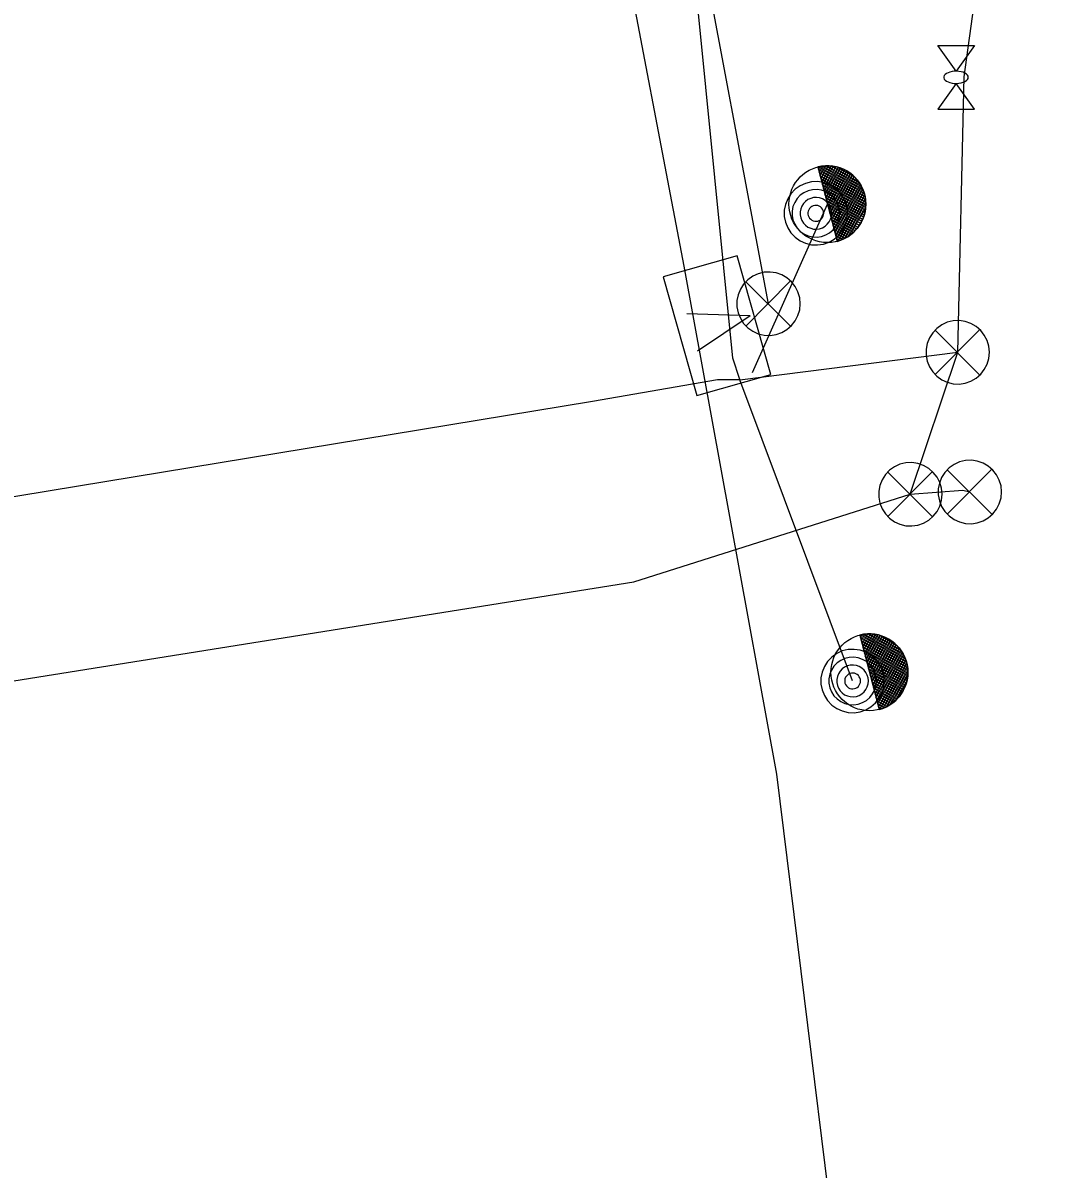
# Model space of a CAD drawing. Extents: x 600849 to 606371, y 330010 to 403088.
# Drawn here: x 604775.9 to 604884.5, y 335995.5 to 336114.7 of the extents above; entities that cross this region are included whole.
import ezdxf

# ---------------------------------------------------------------- set-up
doc = ezdxf.new("R2010")
doc.units = 0
for name, color, linetype in [('E_FTMS', 7, 'Continuous'), ('E_FTMS_Conduit', 7, 'Continuous'), ('E_LTG_CID', 7, 'Continuous'), ('E_MISCPROP', 7, 'Continuous'), ('E_UTL_AG', 7, 'Continuous'), ('E_UTL_E_UG', 7, 'Continuous')]:
    doc.layers.add(name, color=color, linetype=linetype)

msp = doc.modelspace()

# ---------------------------------------------------------------- linework, layer by layer
at = {"layer": 'E_FTMS'}
for p, q in [((604858.6, 336099.74), (604860.61, 336092)), ((604858.66, 336099.48), (604858.85, 336099.79)), ((604863.44, 336096.96), (604858.67, 336099.75)), ((604858.75, 336099.15), (604859.15, 336099.83)), ((604858.83, 336098.82), (604859.44, 336099.85)), ((604858.92, 336098.5), (604859.72, 336099.86)), ((604859.01, 336098.17), (604859.99, 336099.83)), ((604863.34, 336097.3), (604859.03, 336099.82)), ((604859.09, 336097.84), (604860.25, 336099.81)), ((604859.18, 336097.51), (604860.49, 336099.75)), ((604859.26, 336097.18), (604860.74, 336099.69)), ((604859.35, 336096.85), (604860.97, 336099.62)), ((604859.43, 336096.52), (604861.19, 336099.52)), ((604863.15, 336097.68), (604859.45, 336099.85)), ((604862.91, 336098.1), (604859.95, 336099.84)), ((604862.48, 336098.63), (604860.63, 336099.72)), ((604863.53, 336096.63), (604858.66, 336099.48)), ((604863.56, 336096.33), (604858.75, 336099.15)), ((604863.6, 336096.03), (604858.83, 336098.82)), ((604863.59, 336095.76), (604858.92, 336098.5)), ((604859.52, 336096.2), (604861.41, 336099.42)), ((604859.6, 336095.87), (604861.63, 336099.31)), ((604859.69, 336095.54), (604861.83, 336099.18)), ((604859.78, 336095.21), (604862.02, 336099.04)), ((604859.86, 336094.88), (604862.21, 336098.89)), ((604859.95, 336094.55), (604862.39, 336098.72)), ((604860.03, 336094.23), (604862.57, 336098.55)), ((604860.12, 336093.9), (604862.73, 336098.35)), ((604863.58, 336095.48), (604859.01, 336098.17)), ((604863.54, 336095.23), (604859.09, 336097.84)), ((604863.49, 336094.98), (604859.18, 336097.51)), ((604863.44, 336094.73), (604859.26, 336097.18)), ((604860.2, 336093.57), (604862.88, 336098.14)), ((604860.29, 336093.24), (604863.03, 336097.92)), ((604860.37, 336092.91), (604863.16, 336097.66)), ((604860.46, 336092.58), (604863.29, 336097.41)), ((604863.35, 336094.5), (604859.35, 336096.85)), ((604863.26, 336094.28), (604859.43, 336096.52)), ((604863.17, 336094.05), (604859.52, 336096.2)), ((604860.55, 336092.25), (604863.39, 336097.11)), ((604860.69, 336092.02), (604863.49, 336096.8)), ((604861.04, 336092.15), (604863.55, 336096.43)), ((604861.41, 336092.31), (604863.6, 336096.04)), ((604863.04, 336093.85), (604859.6, 336095.87)), ((604862.92, 336093.65), (604859.69, 336095.54)), ((604862.78, 336093.45), (604859.78, 336095.21)), ((604862.62, 336093.26), (604859.86, 336094.88)), ((604861.83, 336092.54), (604863.58, 336095.53)), ((604862.46, 336093.08), (604859.95, 336094.55)), ((604862.28, 336092.91), (604860.03, 336094.23)), ((604862.08, 336092.74), (604860.12, 336093.9)), ((604861.88, 336092.58), (604860.2, 336093.57)), ((604861.65, 336092.44), (604860.29, 336093.24)), ((604861.4, 336092.31), (604860.37, 336092.91)), ((604861.14, 336092.18), (604860.46, 336092.58)), ((604860.85, 336092.08), (604860.55, 336092.25)), ((604860.66, 336092.01), (604860.6, 336092.04)), ((604844.99, 336084.51), (604851.55, 336084.3)), ((604862.96, 336051.04), (604862.96, 336051.04)), ((604862.96, 336051.04), (604862.96, 336051.04)), ((604862.96, 336051.04), (604864.97, 336043.3)), ((604863.03, 336050.78), (604863.21, 336051.1)), ((604867.8, 336048.26), (604863.03, 336051.06)), ((604867.89, 336047.93), (604863.03, 336050.78)), ((604863.11, 336050.46), (604863.51, 336051.13)), ((604863.2, 336050.13), (604863.8, 336051.16)), ((604863.28, 336049.8), (604864.08, 336051.16)), ((604863.37, 336049.47), (604864.35, 336051.14)), ((604867.7, 336048.6), (604863.4, 336051.12)), ((604863.45, 336049.14), (604864.61, 336051.12)), ((604863.54, 336048.81), (604864.86, 336051.06)), ((604863.62, 336048.49), (604865.1, 336051)), ((604863.71, 336048.16), (604865.34, 336050.93)), ((604863.8, 336047.83), (604865.55, 336050.83)), ((604867.52, 336048.98), (604863.81, 336051.16)), ((604863.88, 336047.5), (604865.78, 336050.73)), ((604867.27, 336049.41), (604864.31, 336051.14)), ((604866.84, 336049.94), (604864.99, 336051.02)), ((604867.93, 336047.63), (604863.11, 336050.46)), ((604867.96, 336047.33), (604863.2, 336050.13)), ((604867.95, 336047.06), (604863.28, 336049.8)), ((604867.94, 336046.79), (604863.37, 336049.47)), ((604863.97, 336047.17), (604865.99, 336050.62)), ((604864.05, 336046.84), (604866.19, 336050.48)), ((604864.14, 336046.51), (604866.39, 336050.35)), ((604864.22, 336046.19), (604866.57, 336050.19)), ((604864.31, 336045.86), (604866.75, 336050.02)), ((604864.39, 336045.53), (604866.93, 336049.85)), ((604864.48, 336045.2), (604867.09, 336049.65)), ((604864.57, 336044.87), (604867.25, 336049.44)), ((604867.91, 336046.53), (604863.45, 336049.14)), ((604867.85, 336046.28), (604863.54, 336048.81)), ((604867.8, 336046.04), (604863.62, 336048.49)), ((604864.65, 336044.54), (604867.4, 336049.22)), ((604864.74, 336044.22), (604867.52, 336048.97)), ((604864.82, 336043.89), (604867.65, 336048.71)), ((604864.91, 336043.56), (604867.76, 336048.41)), ((604867.71, 336045.81), (604863.71, 336048.16)), ((604867.62, 336045.58), (604863.8, 336047.83)), ((604867.53, 336045.36), (604863.88, 336047.5)), ((604867.4, 336045.15), (604863.97, 336047.17)), ((604865.05, 336043.33), (604867.85, 336048.1)), ((604865.4, 336043.45), (604867.91, 336047.73)), ((604865.78, 336043.62), (604867.96, 336047.34)), ((604867.28, 336044.95), (604864.05, 336046.84)), ((604867.14, 336044.75), (604864.14, 336046.51)), ((604866.98, 336044.57), (604864.22, 336046.19)), ((604866.82, 336044.38), (604864.31, 336045.86)), ((604866.19, 336043.85), (604867.94, 336046.83)), ((604866.72, 336044.27), (604867.83, 336046.16)), ((604866.64, 336044.21), (604864.39, 336045.53)), ((604866.44, 336044.05), (604864.48, 336045.2)), ((604866.24, 336043.89), (604864.57, 336044.87)), ((604866.01, 336043.75), (604864.65, 336044.54)), ((604865.77, 336043.61), (604864.74, 336044.22)), ((604865.5, 336043.49), (604864.82, 336043.89)), ((604865.21, 336043.38), (604864.91, 336043.56)), ((604865.02, 336043.31), (604864.96, 336043.34))]:
    msp.add_line(p, q, dxfattribs=at)
msp.add_lwpolyline([(604842.52, 336088.3), (604846.03, 336075.96), (604853.73, 336078.15), (604850.22, 336090.49)], close=True, dxfattribs=at)
for points in [[(604856.78, 336085.51), (604856.72, 336086.14), (604856.54, 336086.74), (604856.26, 336087.3), (604855.87, 336087.79), (604855.39, 336088.2), (604854.85, 336088.51), (604854.26, 336088.72), (604853.64, 336088.81), (604853.01, 336088.78), (604852.4, 336088.63), (604851.83, 336088.37), (604851.32, 336088.01), (604850.89, 336087.55), (604850.55, 336087.03), (604850.31, 336086.44), (604850.19, 336085.83), (604850.19, 336085.2), (604850.31, 336084.58), (604850.55, 336084), (604850.89, 336083.47), (604851.32, 336083.02), (604851.83, 336082.66), (604852.4, 336082.39), (604853.01, 336082.25), (604853.64, 336082.22), (604854.26, 336082.31), (604854.85, 336082.51), (604855.39, 336082.82), (604855.87, 336083.24), (604856.26, 336083.73), (604856.54, 336084.29), (604856.72, 336084.89), (604856.78, 336085.51)], [(604855.74, 336087.85), (604851.13, 336083.19)], [(604851.13, 336087.8), (604855.78, 336083.15)], [(604846.1, 336080.6), (604851.55, 336084.3)], [(604876.45, 336080.46), (604876.39, 336081.08), (604876.21, 336081.68), (604875.92, 336082.24), (604875.54, 336082.74), (604875.06, 336083.15), (604874.52, 336083.46), (604873.93, 336083.67), (604873.3, 336083.75), (604872.68, 336083.72), (604872.07, 336083.58), (604871.5, 336083.32), (604870.99, 336082.95), (604870.55, 336082.5), (604870.21, 336081.97), (604869.98, 336081.39), (604869.86, 336080.77), (604869.86, 336080.14), (604869.98, 336079.53), (604870.21, 336078.95), (604870.55, 336078.42), (604870.99, 336077.96), (604871.5, 336077.6), (604872.07, 336077.34), (604872.68, 336077.19), (604873.3, 336077.16), (604873.93, 336077.25), (604874.52, 336077.46), (604875.06, 336077.77), (604875.54, 336078.18), (604875.92, 336078.67), (604876.21, 336079.23), (604876.39, 336079.83), (604876.45, 336080.46)], [(604875.41, 336082.79), (604870.8, 336078.14)], [(604870.8, 336082.75), (604875.45, 336078.09)], [(604871.52, 336065.69), (604871.46, 336066.32), (604871.28, 336066.92), (604871, 336067.48), (604870.61, 336067.97), (604870.14, 336068.38), (604869.59, 336068.69), (604869, 336068.9), (604868.38, 336068.99), (604867.75, 336068.96), (604867.14, 336068.81), (604866.57, 336068.55), (604866.06, 336068.19), (604865.63, 336067.73), (604865.29, 336067.2), (604865.05, 336066.62), (604864.94, 336066), (604864.94, 336065.38), (604865.05, 336064.76), (604865.29, 336064.18), (604865.63, 336063.65), (604866.06, 336063.2), (604866.57, 336062.83), (604867.14, 336062.57), (604867.75, 336062.42), (604868.38, 336062.39), (604869, 336062.48), (604869.59, 336062.69), (604870.14, 336063), (604870.61, 336063.41), (604871, 336063.91), (604871.28, 336064.46), (604871.46, 336065.07), (604871.52, 336065.69)], [(604877.72, 336065.93), (604877.66, 336066.56), (604877.48, 336067.16), (604877.19, 336067.72), (604876.8, 336068.21), (604876.33, 336068.62), (604875.79, 336068.93), (604875.19, 336069.14), (604874.57, 336069.23), (604873.95, 336069.2), (604873.34, 336069.05), (604872.77, 336068.79), (604872.25, 336068.43), (604871.82, 336067.97), (604871.48, 336067.44), (604871.25, 336066.86), (604871.13, 336066.24), (604871.13, 336065.62), (604871.25, 336065), (604871.48, 336064.42), (604871.82, 336063.89), (604872.25, 336063.44), (604872.77, 336063.07), (604873.34, 336062.81), (604873.95, 336062.66), (604874.57, 336062.63), (604875.19, 336062.72), (604875.79, 336062.93), (604876.33, 336063.24), (604876.8, 336063.65), (604877.19, 336064.15), (604877.48, 336064.7), (604877.66, 336065.31), (604877.72, 336065.93)], [(604870.48, 336068.03), (604865.87, 336063.37)], [(604865.87, 336067.98), (604870.53, 336063.33)], [(604876.68, 336068.27), (604872.07, 336063.61)], [(604872.07, 336068.22), (604876.72, 336063.57)]]:
    msp.add_lwpolyline(points, dxfattribs=at)
for centre in [(604859.6, 336095.87), (604863.97, 336047.17)]:
    msp.add_circle(centre, 4, dxfattribs=at)
for centre in [(604859.6, 336095.87), (604863.97, 336047.17)]:
    msp.add_arc(centre, 4, 284.5973, 104.5973, dxfattribs=at)
at = {"layer": 'E_FTMS_Conduit'}
msp.add_line((604851.8, 336078.35), (604859.6, 336095.87), dxfattribs=at)
for points in [[(604850.5, 336077.62), (604849.76, 336079.84), (604845.07, 336126.86), (604835.92, 336169.53), (604823.85, 336210.31), (604814.33, 336244.56), (604807.54, 336294.32), (604804.4, 336349.36), (604787.77, 336403.56), (604778.06, 336454.77)], [(604853.48, 336085.51), (604845.69, 336127.08), (604838.09, 336169.95), (604835.55, 336190.97), (604824.59, 336266.8)], [(604868.22, 336065.69), (604873.15, 336080.46), (604873.81, 336109.11)], [(604850.49, 336077.6), (604873.15, 336080.46)], [(604806.53, 335560.93), (604800.96, 335611.56), (604797.96, 335632.41), (604784.91, 335714.95), (604779.76, 335753.85), (604771, 335834.87), (604763.88, 335879.23), (604759.82, 335912.24), (604748.18, 335952.13), (604739.7, 336024.65), (604735.96, 336047.52), (604733.03, 336057.72), (604731.89, 336059.88), (604734.01, 336059.73), (604739.81, 336059.87), (604742.74, 336060.14), (604835.17, 336075.36), (604848.16, 336077.62), (604850.5, 336077.62)], [(604862.22, 336046.27), (604850.49, 336077.6)], [(604726.82, 336035.54), (604736.45, 336038.97), (604738.31, 336039.42), (604741.2, 336040.99), (604745.2, 336041.55), (604839.47, 336056.59), (604868.22, 336065.69), (604873.67, 336066.13), (604874.42, 336065.93)]]:
    msp.add_lwpolyline(points, dxfattribs=at)
at = {"layer": 'E_LTG_CID'}
msp.add_lwpolyline([(604860.11, 335989.96), (604854.33, 336036.59), (604844.7, 336089.4), (604837.8, 336125.66), (604831.82, 336168.35), (604825.46, 336191.21), (604817.98, 336220.94), (604807.08, 336276.87), (604801.41, 336330.83), (604801.85, 336345.65), (604797.14, 336365.04), (604791.67, 336404.29), (604783.31, 336455.52)], dxfattribs=at)
at = {"layer": 'E_MISCPROP'}
for points in [[(604861.7, 336094.91), (604861.64, 336095.54), (604861.46, 336096.14), (604861.17, 336096.7), (604860.79, 336097.19), (604860.31, 336097.6), (604859.77, 336097.92), (604859.18, 336098.12), (604858.56, 336098.21), (604857.93, 336098.18), (604857.32, 336098.03), (604856.75, 336097.77), (604856.24, 336097.41), (604855.8, 336096.95), (604855.47, 336096.43), (604855.23, 336095.84), (604855.11, 336095.23), (604855.11, 336094.6), (604855.23, 336093.98), (604855.47, 336093.4), (604855.8, 336092.87), (604856.24, 336092.42), (604856.75, 336092.06), (604857.32, 336091.8), (604857.93, 336091.65), (604858.56, 336091.62), (604859.18, 336091.71), (604859.77, 336091.91), (604860.31, 336092.23), (604860.79, 336092.64), (604861.17, 336093.13), (604861.46, 336093.69), (604861.64, 336094.29), (604861.7, 336094.91)], [(604860.87, 336094.91), (604860.83, 336095.38), (604860.7, 336095.83), (604860.48, 336096.25), (604860.19, 336096.62), (604859.83, 336096.93), (604859.43, 336097.17), (604858.98, 336097.32), (604858.52, 336097.39), (604858.05, 336097.36), (604857.59, 336097.25), (604857.16, 336097.06), (604856.78, 336096.79), (604856.45, 336096.44), (604856.2, 336096.05), (604856.02, 336095.61), (604855.93, 336095.15), (604855.93, 336094.68), (604856.02, 336094.22), (604856.2, 336093.78), (604856.45, 336093.38), (604856.78, 336093.04), (604857.16, 336092.77), (604857.59, 336092.58), (604858.05, 336092.46), (604858.52, 336092.44), (604858.98, 336092.51), (604859.43, 336092.66), (604859.83, 336092.9), (604860.19, 336093.21), (604860.48, 336093.58), (604860.7, 336093.99), (604860.83, 336094.45), (604860.87, 336094.91)], [(604860.05, 336094.91), (604860.02, 336095.23), (604859.93, 336095.53), (604859.79, 336095.81), (604859.59, 336096.05), (604859.36, 336096.26), (604859.08, 336096.42), (604858.79, 336096.52), (604858.48, 336096.56), (604858.16, 336096.55), (604857.86, 336096.47), (604857.57, 336096.34), (604857.32, 336096.16), (604857.1, 336095.93), (604856.93, 336095.67), (604856.82, 336095.38), (604856.76, 336095.07), (604856.76, 336094.76), (604856.82, 336094.45), (604856.93, 336094.16), (604857.1, 336093.89), (604857.32, 336093.67), (604857.57, 336093.49), (604857.86, 336093.36), (604858.16, 336093.28), (604858.48, 336093.27), (604858.79, 336093.31), (604859.08, 336093.41), (604859.36, 336093.57), (604859.59, 336093.78), (604859.79, 336094.02), (604859.93, 336094.3), (604860.02, 336094.6), (604860.05, 336094.91)], [(604859.22, 336094.91), (604859.21, 336095.07), (604859.16, 336095.22), (604859.09, 336095.36), (604859, 336095.48), (604858.88, 336095.59), (604858.74, 336095.67), (604858.59, 336095.72), (604858.44, 336095.74), (604858.28, 336095.73), (604858.13, 336095.69), (604857.99, 336095.63), (604857.86, 336095.54), (604857.75, 336095.42), (604857.67, 336095.29), (604857.61, 336095.15), (604857.58, 336094.99), (604857.58, 336094.84), (604857.61, 336094.68), (604857.67, 336094.54), (604857.75, 336094.4), (604857.86, 336094.29), (604857.99, 336094.2), (604858.13, 336094.13), (604858.28, 336094.1), (604858.44, 336094.09), (604858.59, 336094.11), (604858.74, 336094.16), (604858.88, 336094.24), (604859, 336094.35), (604859.09, 336094.47), (604859.16, 336094.61), (604859.21, 336094.76), (604859.22, 336094.91)], [(604865.52, 336046.27), (604865.46, 336046.89), (604865.28, 336047.5), (604864.99, 336048.05), (604864.61, 336048.55), (604864.13, 336048.96), (604863.59, 336049.27), (604863, 336049.48), (604862.38, 336049.56), (604861.75, 336049.54), (604861.14, 336049.39), (604860.57, 336049.13), (604860.06, 336048.76), (604859.62, 336048.31), (604859.29, 336047.78), (604859.05, 336047.2), (604858.93, 336046.58), (604858.93, 336045.95), (604859.05, 336045.34), (604859.29, 336044.76), (604859.62, 336044.23), (604860.06, 336043.77), (604860.57, 336043.41), (604861.14, 336043.15), (604861.75, 336043), (604862.38, 336042.97), (604863, 336043.06), (604863.59, 336043.27), (604864.13, 336043.58), (604864.61, 336043.99), (604864.99, 336044.48), (604865.28, 336045.04), (604865.46, 336045.64), (604865.52, 336046.27)], [(604864.69, 336046.27), (604864.65, 336046.74), (604864.52, 336047.19), (604864.3, 336047.61), (604864.01, 336047.98), (604863.65, 336048.28), (604863.25, 336048.52), (604862.8, 336048.67), (604862.34, 336048.74), (604861.87, 336048.72), (604861.41, 336048.61), (604860.98, 336048.41), (604860.6, 336048.14), (604860.27, 336047.8), (604860.02, 336047.4), (604859.84, 336046.97), (604859.75, 336046.5), (604859.75, 336046.03), (604859.84, 336045.57), (604860.02, 336045.13), (604860.27, 336044.74), (604860.6, 336044.4), (604860.98, 336044.13), (604861.41, 336043.93), (604861.87, 336043.82), (604862.34, 336043.8), (604862.8, 336043.86), (604863.25, 336044.02), (604863.65, 336044.25), (604864.01, 336044.56), (604864.3, 336044.93), (604864.52, 336045.35), (604864.65, 336045.8), (604864.69, 336046.27)], [(604863.87, 336046.27), (604863.84, 336046.58), (604863.75, 336046.88), (604863.61, 336047.16), (604863.41, 336047.41), (604863.18, 336047.61), (604862.9, 336047.77), (604862.61, 336047.87), (604862.3, 336047.92), (604861.98, 336047.9), (604861.68, 336047.83), (604861.39, 336047.7), (604861.14, 336047.52), (604860.92, 336047.29), (604860.75, 336047.02), (604860.64, 336046.73), (604860.58, 336046.43), (604860.58, 336046.11), (604860.64, 336045.8), (604860.75, 336045.51), (604860.92, 336045.25), (604861.14, 336045.02), (604861.39, 336044.84), (604861.68, 336044.71), (604861.98, 336044.64), (604862.3, 336044.62), (604862.61, 336044.67), (604862.9, 336044.77), (604863.18, 336044.92), (604863.41, 336045.13), (604863.61, 336045.38), (604863.75, 336045.66), (604863.84, 336045.96), (604863.87, 336046.27)], [(604863.04, 336046.27), (604863.03, 336046.42), (604862.98, 336046.58), (604862.91, 336046.71), (604862.82, 336046.84), (604862.7, 336046.94), (604862.56, 336047.02), (604862.41, 336047.07), (604862.26, 336047.09), (604862.1, 336047.09), (604861.95, 336047.05), (604861.81, 336046.98), (604861.68, 336046.89), (604861.57, 336046.78), (604861.49, 336046.65), (604861.43, 336046.5), (604861.4, 336046.35), (604861.4, 336046.19), (604861.43, 336046.04), (604861.49, 336045.89), (604861.57, 336045.76), (604861.68, 336045.65), (604861.81, 336045.55), (604861.95, 336045.49), (604862.1, 336045.45), (604862.26, 336045.44), (604862.41, 336045.47), (604862.56, 336045.52), (604862.7, 336045.6), (604862.82, 336045.7), (604862.91, 336045.82), (604862.98, 336045.96), (604863.03, 336046.11), (604863.04, 336046.27)]]:
    msp.add_lwpolyline(points, dxfattribs=at)
at = {"layer": 'E_UTL_AG'}
for points in [[(604871.08, 336112.36), (604874.89, 336112.36)], [(604872.98, 336109.7), (604871.08, 336112.36)], [(604874.89, 336112.36), (604872.98, 336109.7)], [(604874.25, 336109.06), (604874.23, 336109.18), (604874.16, 336109.3), (604874.05, 336109.4), (604873.9, 336109.5), (604873.72, 336109.58), (604873.51, 336109.64), (604873.28, 336109.68), (604873.04, 336109.7), (604872.8, 336109.69), (604872.57, 336109.66), (604872.35, 336109.61), (604872.15, 336109.54), (604871.98, 336109.45), (604871.85, 336109.35), (604871.76, 336109.24), (604871.72, 336109.12), (604871.72, 336109), (604871.76, 336108.88), (604871.85, 336108.77), (604871.98, 336108.67), (604872.15, 336108.58), (604872.35, 336108.51), (604872.57, 336108.46), (604872.8, 336108.43), (604873.04, 336108.43), (604873.28, 336108.44), (604873.51, 336108.48), (604873.72, 336108.54), (604873.9, 336108.62), (604874.05, 336108.72), (604874.16, 336108.82), (604874.23, 336108.94), (604874.25, 336109.06)], [(604872.98, 336108.43), (604871.08, 336105.76)], [(604874.89, 336105.76), (604872.98, 336108.43)], [(604871.08, 336105.76), (604874.89, 336105.76)]]:
    msp.add_lwpolyline(points, dxfattribs=at)
at = {"layer": 'E_UTL_E_UG'}
msp.add_lwpolyline([(604873.81, 336109.11), (604875.97, 336124.72), (604879.3, 336152.55), (604882.75, 336186.83), (604889.74, 336214.22), (604895.74, 336225.81), (604900.01, 336227.21)], dxfattribs=at)

doc.saveas('drawing.dxf')
